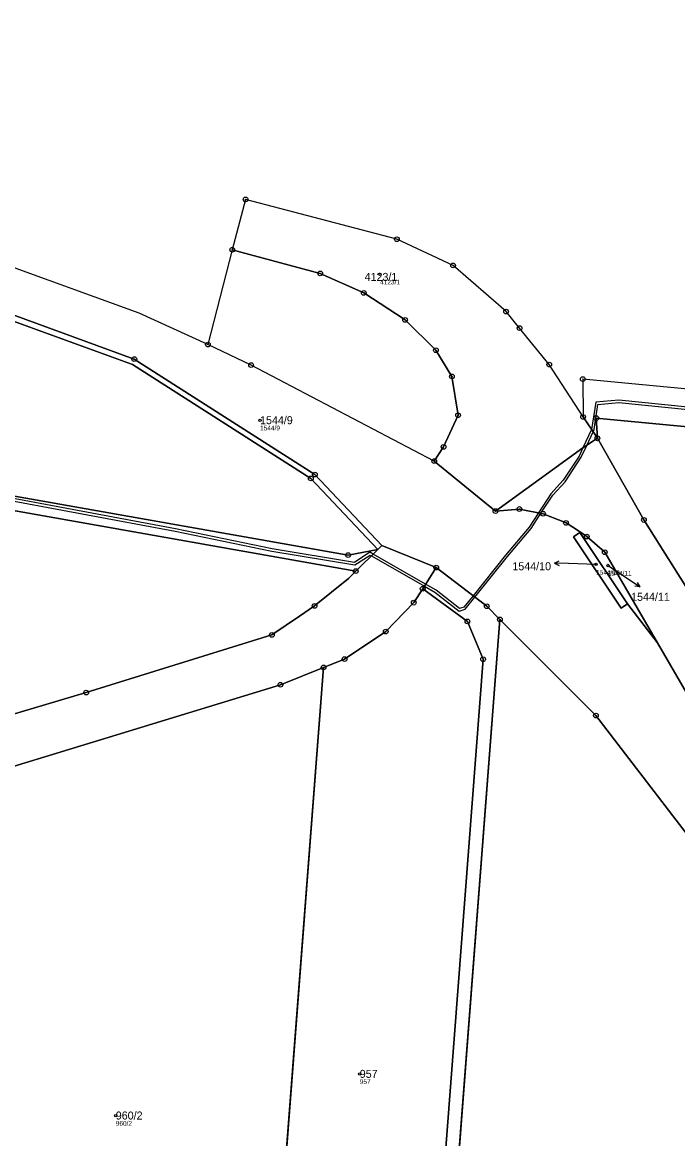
# Model space of a CAD drawing. Extents: x -658203 to -653176, y -1156738 to -1151709.
# Drawn here: x -656533.8 to -656394.6, y -1153740.7 to -1153503.6 of the extents above; entities that cross this region are included whole.
import ezdxf

# ---------------------------------------------------------------- set-up
doc = ezdxf.new("R2010")
doc.units = 0
for name, color, linetype in [('Vrstva 1', 7, 'Continuous'), ('Vrstva 13', 7, 'Continuous'), ('Vrstva 2', 7, 'Continuous'), ('Vrstva 4', 7, 'Continuous'), ('Vrstva 50', 7, 'Continuous'), ('Vrstva 51', 7, 'Continuous'), ('Vrstva 53', 7, 'Continuous'), ('Vrstva 7', 7, 'Continuous'), ('Vrstva 8', 7, 'Continuous')]:
    doc.layers.add(name, color=color, linetype=linetype)

msp = doc.modelspace()

# ---------------------------------------------------------------- linework, layer by layer
at = {"layer": 'Vrstva 1'}
for p, q in [((-656486.4, -1153541.18), (-656489.22, -1153551.87)), ((-656414.68, -1153587.39), (-656411.62, -1153591.94)), ((-656462.97, -1153620.15), (-656575.41, -1153600.28)), ((-656415.33, -1153611.96), (-656415.47, -1153611.77)), ((-656405.25, -1153627.09), (-656415.33, -1153611.96)), ((-656462.97, -1153620.15), (-656458.31, -1153615.58)), ((-656457.45, -1153614.74), (-656458.31, -1153615.58)), ((-656445.87, -1153619.4), (-656457.45, -1153614.74)), ((-656464.54, -1153621.7), (-656462.97, -1153620.15)), ((-656445.87, -1153619.4), (-656448.76, -1153623.91)), ((-656448.76, -1153623.91), (-656450.65, -1153626.85)), ((-656398.86, -1153635.39), (-656405.25, -1153627.09)), ((-656432.35, -1153630.41), (-656446.74, -1153817.71)), ((-656469.82, -1153640.62), (-656482.99, -1153811.9))]:
    msp.add_line(p, q, dxfattribs=at)
for points in [[(-656457.45, -1153614.74), (-656471.66, -1153599.64), (-656510.04, -1153575.11), (-656538.16, -1153564.88), (-656607.38, -1153544.61), (-656670.62, -1153525), (-656740.99, -1153503.57)], [(-656458.31, -1153615.58), (-656472.53, -1153600.46), (-656510.41, -1153576.28), (-656538.5, -1153566.03), (-656607.72, -1153545.76), (-656670.97, -1153526.15), (-656741.34, -1153504.72)], [(-656414.68, -1153587.39), (-656421.85, -1153576.26), (-656428.17, -1153568.53), (-656431.03, -1153565.03), (-656442.31, -1153555.22), (-656454.25, -1153549.66), (-656486.4, -1153541.18)], [(-656489.22, -1153551.87), (-656494.39, -1153572.02), (-656509.02, -1153565.37), (-656565.65, -1153544.81)], [(-656764.41, -1153546.93), (-656658.94, -1153574.84), (-656614.13, -1153585.78), (-656574.83, -1153597.29), (-656464.61, -1153616.76), (-656458.31, -1153615.58)], [(-656433.3, -1153607.41), (-656446.29, -1153596.77), (-656444.32, -1153593.76), (-656441.25, -1153587.05), (-656442.54, -1153578.79), (-656445.95, -1153573.22), (-656452.5, -1153566.79), (-656461.29, -1153561.04), (-656470.54, -1153556.91), (-656489.22, -1153551.87)], [(-656289.64, -1153591.27), (-656389.36, -1153581.76), (-656414.74, -1153579.37), (-656414.68, -1153587.39)], [(-656411.62, -1153591.94), (-656411.89, -1153587.66), (-656369.35, -1153591.71)], [(-656411.62, -1153591.94), (-656414.72, -1153593.99), (-656433.3, -1153607.41)], [(-656376.49, -1153652.85), (-656382.43, -1153643.83), (-656390.75, -1153626.7), (-656401.75, -1153609.29), (-656411.62, -1153591.94)], [(-656433.3, -1153607.41), (-656428.22, -1153606.96), (-656423.16, -1153607.96), (-656418.3, -1153609.92), (-656415.47, -1153611.77)], [(-656405.25, -1153627.09), (-656406.59, -1153628), (-656416.72, -1153612.84), (-656415.33, -1153611.96)], [(-656415.47, -1153611.77), (-656413.9, -1153612.8), (-656410.06, -1153616.14), (-656398.86, -1153635.39)], [(-656432.35, -1153630.41), (-656435.13, -1153627.62), (-656445.87, -1153619.4)], [(-656583.62, -1153657.53), (-656576.53, -1153658), (-656565.42, -1153658.36), (-656553.91, -1153655.95), (-656520.27, -1153645.95), (-656480.81, -1153633.7), (-656474.97, -1153629.69), (-656471.73, -1153627.54), (-656464.54, -1153621.7)], [(-656448.76, -1153623.91), (-656439.25, -1153630.83), (-656435.92, -1153638.86), (-656448.95, -1153809.47)], [(-656450.65, -1153626.85), (-656456.62, -1153632.98), (-656465.37, -1153638.84), (-656469.82, -1153640.62)], [(-656361.51, -1153742.09), (-656390.19, -1153679.17), (-656411.94, -1153650.83), (-656432.35, -1153630.41)], [(-656398.86, -1153635.39), (-656388.56, -1153653.09), (-656366.73, -1153685.45), (-656353.71, -1153707.72), (-656346.99, -1153721.32), (-656338.13, -1153741.92), (-656322.06, -1153771.53), (-656312.88, -1153788.47), (-656303.5, -1153805.69), (-656293.98, -1153822.95), (-656283.61, -1153843.84), (-656279.72, -1153858.74)], [(-656469.82, -1153640.62), (-656479, -1153644.3), (-656548.63, -1153665.58)]]:
    msp.add_lwpolyline(points, dxfattribs=at)
at = {"layer": 'Vrstva 13'}
for points in [[(-656372.83, -1153587.3), (-656407.06, -1153583.85), (-656411.99, -1153584.27), (-656412.87, -1153590.08), (-656412.55, -1153590.55), (-656412.31, -1153590.04), (-656411.55, -1153584.73), (-656407.06, -1153584.35), (-656372.85, -1153587.8)], [(-656540.99, -1153604.3), (-656501.36, -1153611.66), (-656480.83, -1153615.89), (-656463.17, -1153618.84), (-656459.94, -1153616.74), (-656459.66, -1153616.9), (-656459.29, -1153616.54), (-656459.96, -1153616.16), (-656463.27, -1153618.32), (-656480.75, -1153615.39), (-656501.28, -1153611.16), (-656541.11, -1153603.76)]]:
    msp.add_lwpolyline(points, dxfattribs=at)
for points in [[(-656414.7, -1153593.98), (-656415.51, -1153595.7), (-656418.88, -1153600.86), (-656421.5, -1153603.72), (-656424.14, -1153607.77), (-656423.62, -1153607.87), (-656421.1, -1153604.02), (-656418.48, -1153601.16), (-656415.07, -1153595.94), (-656413.91, -1153593.45), (-656412.55, -1153590.55), (-656412.87, -1153590.08)], [(-656437.65, -1153625.69), (-656430.77, -1153617.07), (-656425.72, -1153611.09), (-656423.62, -1153607.87), (-656424.14, -1153607.77), (-656426.12, -1153610.79), (-656431.15, -1153616.75), (-656438.05, -1153625.38)], [(-656459.66, -1153616.9), (-656448.4, -1153623.36), (-656448.13, -1153622.93), (-656459.29, -1153616.54)], [(-656448.4, -1153623.36), (-656446.2, -1153624.62), (-656441.01, -1153628.64), (-656439.7, -1153628.26), (-656437.65, -1153625.69), (-656438.05, -1153625.38), (-656440, -1153627.82), (-656440.91, -1153628.08), (-656445.92, -1153624.2), (-656448.13, -1153622.93)]]:
    msp.add_lwpolyline(points, close=True, dxfattribs=at)
at = {"layer": 'Vrstva 4'}
for p, q in [((-656485.21, -1153576.38), (-656494.39, -1153572.02)), ((-656446.29, -1153596.77), (-656485.21, -1153576.38))]:
    msp.add_line(p, q, dxfattribs=at)
at = {"layer": 'Vrstva 50'}
for centre in [(-656457.8, -1153557.08), (-656483.32, -1153588.09), (-656411.9, -1153618.74), (-656409.37, -1153618.96), (-656462.13, -1153726.95), (-656513.98, -1153735.8)]:
    msp.add_circle(centre, 0.25, dxfattribs=at)
at = {"layer": 'Vrstva 51'}
for points in [[(-656670.62, -1153525), (-656740.99, -1153503.57), (-656741.34, -1153504.72), (-656670.97, -1153526.15), (-656607.72, -1153545.76), (-656538.5, -1153566.03), (-656510.41, -1153576.28), (-656472.53, -1153600.46), (-656458.31, -1153615.58), (-656457.45, -1153614.74), (-656471.66, -1153599.64), (-656510.04, -1153575.11), (-656538.16, -1153564.88), (-656607.38, -1153544.61)], [(-656510.41, -1153576.28), (-656538.5, -1153566.03), (-656607.72, -1153545.76), (-656670.97, -1153526.15), (-656741.34, -1153504.72), (-656764.41, -1153546.93), (-656658.94, -1153574.84), (-656614.13, -1153585.78), (-656574.83, -1153597.29), (-656464.61, -1153616.76), (-656458.31, -1153615.58), (-656472.53, -1153600.46)], [(-656421.85, -1153576.26), (-656428.17, -1153568.53), (-656431.03, -1153565.03), (-656442.31, -1153555.22), (-656454.25, -1153549.66), (-656486.4, -1153541.18), (-656489.22, -1153551.87), (-656470.54, -1153556.91), (-656461.29, -1153561.04), (-656452.5, -1153566.79), (-656445.95, -1153573.22), (-656442.54, -1153578.79), (-656441.25, -1153587.05), (-656444.32, -1153593.76), (-656446.29, -1153596.77), (-656433.3, -1153607.41), (-656414.72, -1153593.99), (-656411.62, -1153591.94), (-656414.68, -1153587.39)], [(-656671.6, -1153574.49), (-656659.31, -1153577.73), (-656614.6, -1153588.67), (-656575.41, -1153600.28), (-656462.97, -1153620.15), (-656458.31, -1153615.58), (-656464.61, -1153616.76), (-656574.83, -1153597.29), (-656614.13, -1153585.78), (-656658.94, -1153574.84), (-656764.41, -1153546.93), (-656765.09, -1153549.86)], [(-656369.35, -1153591.71), (-656411.89, -1153587.66), (-656411.62, -1153591.94), (-656401.75, -1153609.29), (-656390.75, -1153626.7), (-656382.43, -1153643.83), (-656376.49, -1153652.85)], [(-656480.81, -1153633.7), (-656474.97, -1153629.69), (-656471.73, -1153627.54), (-656464.54, -1153621.7), (-656462.97, -1153620.15), (-656575.41, -1153600.28), (-656579.81, -1153616.66), (-656581.91, -1153639.15), (-656583.62, -1153657.53), (-656576.53, -1153658), (-656565.42, -1153658.36), (-656553.91, -1153655.95), (-656520.27, -1153645.95)], [(-656415.33, -1153611.96), (-656416.72, -1153612.84), (-656406.59, -1153628), (-656405.25, -1153627.09)], [(-656398.86, -1153635.39), (-656410.06, -1153616.14), (-656413.9, -1153612.8), (-656415.47, -1153611.77), (-656415.33, -1153611.96), (-656405.25, -1153627.09)], [(-656448.76, -1153623.91), (-656439.25, -1153630.83), (-656435.92, -1153638.86), (-656448.95, -1153809.47), (-656449.93, -1153822.35), (-656463.52, -1154000.15), (-656465.72, -1154002.86), (-656466.77, -1154004.15), (-656458.12, -1154007), (-656460.84, -1154001.32), (-656447.8, -1153831.5), (-656446.74, -1153817.71), (-656432.35, -1153630.41), (-656435.13, -1153627.62), (-656445.87, -1153619.4)], [(-656454.23, -1153814.17), (-656448.95, -1153809.47), (-656435.92, -1153638.86), (-656439.25, -1153630.83), (-656448.76, -1153623.91), (-656450.65, -1153626.85), (-656456.62, -1153632.98), (-656465.37, -1153638.84), (-656469.82, -1153640.62), (-656482.99, -1153811.9)], [(-656390.19, -1153679.17), (-656411.94, -1153650.83), (-656432.35, -1153630.41), (-656446.74, -1153817.71), (-656447.8, -1153831.5), (-656368.62, -1153835.96), (-656361.51, -1153742.09)], [(-656482.99, -1153811.9), (-656469.82, -1153640.62), (-656479, -1153644.3), (-656548.63, -1153665.58), (-656542.56, -1153678.46), (-656540.4, -1153683.04), (-656543.28, -1153725.51), (-656545.05, -1153751.58), (-656594.31, -1153742.79), (-656594.5, -1153744.02), (-656596.59, -1153757.48), (-656585.6, -1153759.07), (-656587.18, -1153798.36), (-656602.53, -1153795.81), (-656603.25, -1153800.45), (-656587.17, -1153803.13), (-656580.86, -1153804.18), (-656576.97, -1153804.49)]]:
    msp.add_lwpolyline(points, close=True, dxfattribs=at)
for points in [[(-656388.56, -1153653.09), (-656398.86, -1153635.39), (-656405.25, -1153627.09), (-656406.59, -1153628), (-656416.72, -1153612.84), (-656415.33, -1153611.96), (-656415.47, -1153611.77), (-656418.3, -1153609.92), (-656423.16, -1153607.96), (-656428.22, -1153606.96), (-656433.3, -1153607.41), (-656446.29, -1153596.77), (-656444.32, -1153593.76), (-656441.25, -1153587.05), (-656442.54, -1153578.79), (-656445.95, -1153573.22), (-656452.5, -1153566.79), (-656461.29, -1153561.04), (-656470.54, -1153556.91), (-656489.22, -1153551.87), (-656494.39, -1153572.02), (-656509.02, -1153565.37), (-656565.65, -1153544.81)], [(-656538.16, -1153564.88), (-656510.04, -1153575.11), (-656471.66, -1153599.64), (-656457.45, -1153614.74), (-656445.87, -1153619.4), (-656435.13, -1153627.62), (-656432.35, -1153630.41), (-656411.94, -1153650.83), (-656390.19, -1153679.17)], [(-656389.36, -1153581.76), (-656414.74, -1153579.37), (-656414.68, -1153587.39), (-656411.62, -1153591.94), (-656411.89, -1153587.66), (-656369.35, -1153591.71)], [(-656390.75, -1153626.7), (-656401.75, -1153609.29), (-656411.62, -1153591.94), (-656414.72, -1153593.99), (-656433.3, -1153607.41), (-656428.22, -1153606.96), (-656423.16, -1153607.96), (-656418.3, -1153609.92), (-656415.47, -1153611.77), (-656413.9, -1153612.8), (-656410.06, -1153616.14), (-656398.86, -1153635.39), (-656388.56, -1153653.09)], [(-656548.63, -1153665.58), (-656479, -1153644.3), (-656469.82, -1153640.62), (-656465.37, -1153638.84), (-656456.62, -1153632.98), (-656450.65, -1153626.85), (-656448.76, -1153623.91), (-656445.87, -1153619.4), (-656457.45, -1153614.74), (-656458.31, -1153615.58), (-656462.97, -1153620.15), (-656464.54, -1153621.7), (-656471.73, -1153627.54), (-656474.97, -1153629.69), (-656480.81, -1153633.7), (-656520.27, -1153645.95), (-656553.91, -1153655.95)]]:
    msp.add_lwpolyline(points, dxfattribs=at)
at = {"layer": 'Vrstva 53'}
msp.add_lwpolyline([(-656389.36, -1153581.76), (-656414.74, -1153579.37), (-656414.68, -1153587.39), (-656421.85, -1153576.26), (-656428.17, -1153568.53), (-656431.03, -1153565.03), (-656442.31, -1153555.22), (-656454.25, -1153549.66), (-656486.4, -1153541.18), (-656489.22, -1153551.87), (-656494.39, -1153572.02), (-656509.02, -1153565.37), (-656565.65, -1153544.81)], dxfattribs=at)
at = {"layer": 'Vrstva 7'}
for p, q in [((-656420.75, -1153618.44), (-656419.73, -1153617.97)), ((-656417.75, -1153618.54), (-656420.75, -1153618.44)), ((-656420.75, -1153618.44), (-656419.77, -1153618.97)), ((-656411.9, -1153618.74), (-656417.75, -1153618.54)), ((-656409.37, -1153618.96), (-656405.03, -1153621.84)), ((-656405.03, -1153621.84), (-656402.54, -1153623.52)), ((-656402.54, -1153623.52), (-656403.09, -1153622.54)), ((-656402.54, -1153623.52), (-656403.65, -1153623.37))]:
    msp.add_line(p, q, dxfattribs=at)
at = {"layer": 'Vrstva 8'}
for centre, radius in [((-656486.4, -1153541.18), 0.5), ((-656486.4, -1153541.18), 0.0303), ((-656454.25, -1153549.66), 0.5), ((-656454.25, -1153549.66), 0.0303), ((-656489.22, -1153551.87), 0.5), ((-656489.22, -1153551.87), 0.0303), ((-656470.54, -1153556.91), 0.5), ((-656470.54, -1153556.91), 0.0303), ((-656442.31, -1153555.22), 0.5), ((-656442.31, -1153555.22), 0.0303), ((-656461.29, -1153561.04), 0.5), ((-656461.29, -1153561.04), 0.0303), ((-656452.5, -1153566.79), 0.5), ((-656431.03, -1153565.03), 0.5), ((-656431.03, -1153565.03), 0.0303), ((-656452.5, -1153566.79), 0.0303), ((-656428.17, -1153568.53), 0.5), ((-656428.17, -1153568.53), 0.0303), ((-656494.39, -1153572.02), 0.5), ((-656494.39, -1153572.02), 0.0303), ((-656445.95, -1153573.22), 0.5), ((-656445.95, -1153573.22), 0.0303), ((-656510.04, -1153575.11), 0.5), ((-656510.04, -1153575.11), 0.0303), ((-656421.85, -1153576.26), 0.5), ((-656485.21, -1153576.38), 0.5), ((-656485.21, -1153576.38), 0.0303), ((-656421.85, -1153576.26), 0.0303), ((-656442.54, -1153578.79), 0.5), ((-656442.54, -1153578.79), 0.0303), ((-656414.74, -1153579.37), 0.5), ((-656414.74, -1153579.37), 0.0303), ((-656441.25, -1153587.05), 0.5), ((-656441.25, -1153587.05), 0.0303), ((-656414.68, -1153587.39), 0.5), ((-656414.68, -1153587.39), 0.0303), ((-656411.89, -1153587.66), 0.5), ((-656411.89, -1153587.66), 0.0303), ((-656411.62, -1153591.94), 0.5), ((-656411.62, -1153591.94), 0.0303), ((-656444.32, -1153593.76), 0.5), ((-656444.32, -1153593.76), 0.0303), ((-656446.29, -1153596.77), 0.5), ((-656446.29, -1153596.77), 0.0303), ((-656471.66, -1153599.64), 0.5), ((-656472.53, -1153600.46), 0.5), ((-656472.53, -1153600.46), 0.0303), ((-656471.66, -1153599.64), 0.0303), ((-656428.22, -1153606.96), 0.5), ((-656433.3, -1153607.41), 0.5), ((-656433.3, -1153607.41), 0.0303), ((-656428.22, -1153606.96), 0.0303), ((-656423.16, -1153607.96), 0.5), ((-656423.16, -1153607.96), 0.0303), ((-656401.75, -1153609.29), 0.5), ((-656418.3, -1153609.92), 0.5), ((-656418.3, -1153609.92), 0.0303), ((-656401.75, -1153609.29), 0.0303), ((-656413.9, -1153612.8), 0.5), ((-656413.9, -1153612.8), 0.0303), ((-656410.06, -1153616.14), 0.5), ((-656410.06, -1153616.14), 0.0303), ((-656464.61, -1153616.76), 0.5), ((-656464.61, -1153616.76), 0.0303), ((-656462.97, -1153620.15), 0.5), ((-656462.97, -1153620.15), 0.0303), ((-656445.87, -1153619.4), 0.5), ((-656445.87, -1153619.4), 0.0303), ((-656448.76, -1153623.91), 0.5), ((-656448.76, -1153623.91), 0.0303), ((-656471.73, -1153627.54), 0.5), ((-656471.73, -1153627.54), 0.0303), ((-656450.65, -1153626.85), 0.5), ((-656450.65, -1153626.85), 0.0303), ((-656435.13, -1153627.62), 0.5), ((-656435.13, -1153627.62), 0.0303), ((-656439.25, -1153630.83), 0.5), ((-656432.35, -1153630.41), 0.5), ((-656432.35, -1153630.41), 0.0303), ((-656456.62, -1153632.98), 0.5), ((-656439.25, -1153630.83), 0.0303), ((-656480.81, -1153633.7), 0.5), ((-656480.81, -1153633.7), 0.0303), ((-656456.62, -1153632.98), 0.0303), ((-656465.37, -1153638.84), 0.5), ((-656465.37, -1153638.84), 0.0303), ((-656435.92, -1153638.86), 0.5), ((-656435.92, -1153638.86), 0.0303), ((-656469.82, -1153640.62), 0.5), ((-656469.82, -1153640.62), 0.0303), ((-656479, -1153644.3), 0.5), ((-656479, -1153644.3), 0.0303), ((-656520.27, -1153645.95), 0.5), ((-656520.27, -1153645.95), 0.0303), ((-656411.94, -1153650.83), 0.5), ((-656411.94, -1153650.83), 0.0303)]:
    msp.add_circle(centre, radius, dxfattribs=at)

# ---------------------------------------------------------------- texts
at = {"layer": 'Vrstva 2'}
for s, p in [('4123/1', (-656461.1, -1153558.5)), ('1544/9', (-656483.32, -1153588.94)), ('1544/10', (-656429.7, -1153619.97)), ('1544/11', (-656404.46, -1153626.46)), ('957', (-656462.13, -1153727.8)), ('960/2', (-656513.98, -1153736.65))]:
    msp.add_text(s, height=1.7, dxfattribs=at).set_placement(p)
at = {"layer": 'Vrstva 50'}
for s, p in [('4123/1', (-656457.8, -1153559.24)), ('1544/9', (-656483.32, -1153590.25)), ('1544/10', (-656411.9, -1153620.9)), ('1544/11', (-656409.37, -1153621.12)), ('957', (-656462.13, -1153729.11)), ('960/2', (-656513.98, -1153737.96))]:
    msp.add_text(s, height=1, dxfattribs=at).set_placement(p)

doc.saveas('drawing.dxf')
